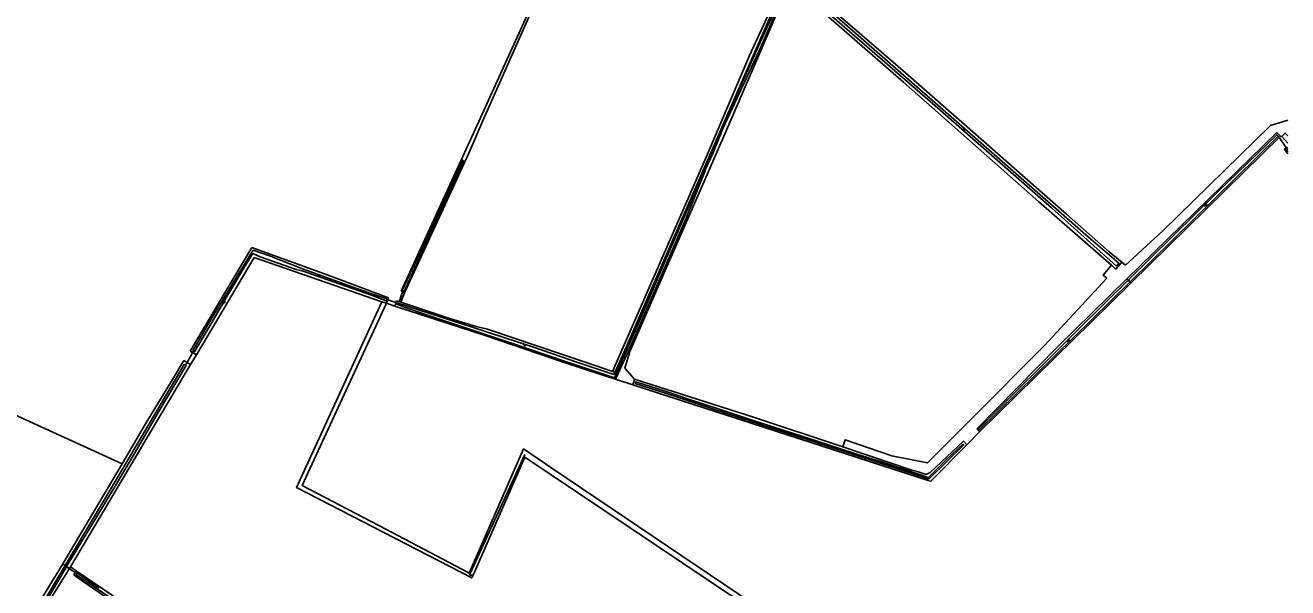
# Model space of a CAD drawing. Extents: x 133000 to 136000, y 400500 to 403500.
# Drawn here: x 135364 to 136000, y 401773 to 402056 of the extents above; entities that cross this region are included whole.
import ezdxf

# ---------------------------------------------------------------- set-up
doc = ezdxf.new("R2010")
doc.units = 0
for name, color, linetype in [('gg-knt-bronhoudergrens', 7, 'Continuous'), ('gg-kntw-bovenkant insteek waterloop', 7, 'Continuous'), ('gg-kntw-greppel-droge sloot', 7, 'Continuous'), ('gg-kntw-midden sloot', 7, 'Continuous'), ('gg-kntw-waterlijn', 7, 'Continuous'), ('gg-kwrk-duiker nz buis', 7, 'Continuous'), ('gt-grn-vlakafsluiter', 7, 'Continuous'), ('gt-symb-watersymbool', 7, 'Continuous'), ('gx-grn-maaiveld', 7, 'Continuous')]:
    doc.layers.add(name, color=color, linetype=linetype)

# ---------------------------------------------------------------- blocks, each defined once
blk = doc.blocks.new('gt0-WA')
at = {"layer": 'gt-symb-watersymbool'}
for centre, start, end in [((-0.32, 0.02), 28.07249, 151.92751), ((0.43, 0.42), 208.07248, 331.92751), ((-0.32, -0.43), 28.07249, 151.92751), ((0.43, -0.03), 208.07248, 331.92751)]:
    blk.add_arc(centre, 0.425, start, end, dxfattribs=at)

msp = doc.modelspace()

# ---------------------------------------------------------------- linework, layer by layer
at = {"layer": 'gg-knt-bronhoudergrens'}
for p, q in [((135991.28, 402005.3), (136000, 402008.03)), ((135996.36, 402000), (135996.98, 401999.75)), ((135996.98, 401999.75), (136000, 401996.4)), ((135916.35, 401936.59), (135918.27, 401935.04)), ((135555.04, 401921.02), (135553.18, 401916.36)), ((135550.09, 401914.44), (135545.96, 401915.8)), ((135450.22, 401889.86), (135447.28, 401884.9)), ((135661.36, 401877.54), (135670.01, 401874.71)), ((135844.76, 401851.04), (135838.38, 401844.56)), ((135386.78, 401782.98), (135389.59, 401781.07))]:
    msp.add_line(p, q, dxfattribs=at)
for points in [[(135753.19, 402073.62), (135753, 402073.78), (135753.54, 402075.45), (135749.84, 402078.09), (135749.06, 402077.06), (135734.51, 402043.13), (135719.96, 402009.2), (135704.61, 401974.08), (135689.27, 401938.95), (135668.5, 401891.59), (135666.12, 401883.12), (135670.92, 401877.54)], [(135991.28, 402005.3), (135937.25, 401952.51), (135918.27, 401935.04)], [(135996.98, 401999.75), (135998.77, 402001.54), (136000, 402000.1)], [(135911.26, 401934.94), (135907.05, 401930.01), (135908.91, 401928.39)], [(135908.91, 401928.39), (135877.35, 401894.33), (135841.69, 401858.58), (135818.57, 401835.41), (135800.58, 401839), (135777.09, 401847.03), (135775.85, 401843.42)], [(135589.56, 401778.81), (135588.96, 401777.44), (135500.7, 401823.04), (135543.63, 401916.6)], [(135545.96, 401915.8), (135524.7, 401869.79), (135503.56, 401824.04), (135545.58, 401801.98), (135586.81, 401780.33), (135587.59, 401779.92)], [(135243.56, 401912.08), (135331.03, 401872.23), (135412.82, 401834.89)]]:
    msp.add_lwpolyline(points, dxfattribs=at)
at = {"layer": 'gg-kntw-bovenkant insteek waterloop'}
for p, q in [((135996.36, 402000), (135921.16, 401926.08)), ((135553.29, 401921.83), (135583.45, 401987.63)), ((135555.04, 401921.02), (135585.24, 401986.66)), ((135479.29, 401938.83), (135450.22, 401889.86)), ((135543.63, 401916.6), (135479.29, 401938.83)), ((135553.29, 401921.83), (135555.04, 401921.02)), ((135545.96, 401915.8), (135543.63, 401916.6)), ((135547, 401918.58), (135545.96, 401915.8)), ((135550.09, 401914.44), (135551.09, 401917.05)), ((135551.09, 401917.05), (135553.18, 401916.36)), ((135450.22, 401889.86), (135447.05, 401891.74)), ((135447.28, 401884.9), (135386.78, 401782.98)), ((135443.82, 401886.95), (135437.61, 401876.64)), ((135447.28, 401884.9), (135443.82, 401886.95)), ((135659.91, 401881.39), (135660.56, 401882.89)), ((135662.66, 401880.42), (135661.36, 401877.54)), ((135670.01, 401874.71), (135670.92, 401877.54)), ((135412.82, 401834.89), (135382.92, 401784.52)), ((135376.23, 401766.16), (135385.49, 401780.8)), ((135389.59, 401781.07), (135388.38, 401779.09)), ((135367.04, 401758.36), (135377.45, 401775.45))]:
    msp.add_line(p, q, dxfattribs=at)
for points in [[(135749.73, 402080), (135734.68, 402045.22), (135715.49, 402003.89), (135713.91, 402000), (135710.39, 401991.34), (135706.68, 401983.41), (135706.26, 401982.14), (135697.27, 401959.52), (135670.18, 401897.12), (135662.66, 401880.42)], [(135747.46, 402081.12), (135728.85, 402040.7), (135711.48, 402000)], [(135911.26, 401934.94), (135896.7, 401947.68), (135874.47, 401967.13), (135806.48, 402027.19), (135753.19, 402073.62)], [(135755.56, 402076.47), (135781.7, 402054.05), (135807.43, 402031.96), (135837.2, 402005.84), (135888.46, 401960.72), (135909.96, 401941.74), (135916.35, 401936.59)], [(135996.36, 402000), (135994.55, 402001.88), (135919, 401928.06)], [(135660.56, 401882.89), (135708.11, 401992.11), (135711.48, 402000)], [(136000, 401991.06), (135998.35, 401993.51), (136000, 401994.27)], [(135583.45, 401987.63), (135584.18, 401987.9), (135584.93, 401987.56), (135585.24, 401986.66)], [(135447.05, 401891.74), (135463.06, 401918.6), (135478.19, 401943.99)], [(135478.19, 401943.99), (135517.96, 401929.45), (135547, 401918.58)], [(135916.35, 401936.59), (135913.46, 401933.02), (135911.26, 401934.94)], [(135844.76, 401851.04), (135843.44, 401852.49), (135883.97, 401893.83), (135919, 401928.06)], [(135921.16, 401926.08), (135920.13, 401925.07), (135844.76, 401851.04)], [(135661.36, 401877.54), (135654.52, 401879.77), (135635.04, 401886.19), (135596.11, 401899.34), (135550.09, 401914.44)], [(135553.18, 401916.36), (135578.45, 401908.02), (135591.1, 401904.14), (135596.81, 401902.7), (135659.91, 401881.39)], [(135437.61, 401876.64), (135425.13, 401855.94), (135412.82, 401834.89)], [(135818.86, 401826.57), (135676.85, 401872.48), (135670.01, 401874.71)], [(135670.92, 401877.54), (135730.87, 401858.41), (135775.85, 401843.42)], [(135775.85, 401843.42), (135810.65, 401831.82), (135813.23, 401831.02)], [(135813.23, 401831.02), (135817.78, 401829.59), (135819.93, 401830.58), (135836.7, 401846.35), (135838.38, 401844.56)], [(135838.38, 401844.56), (135820.22, 401826.13), (135818.86, 401826.57)], [(135382.92, 401784.52), (135380.94, 401781.2), (135377.45, 401775.45)], [(135388.38, 401779.09), (135390.03, 401777.79), (135415.66, 401760.19), (135447.95, 401738.05), (135454.86, 401733.17), (135478.14, 401712.4), (135500.61, 401692.13), (135527.91, 401667.55), (135555.9, 401642.08), (135606.36, 401596.62), (135629.37, 401576.2), (135657.04, 401551.54), (135680.33, 401530.85), (135713.39, 401501.67)], [(135714.64, 401502.9), (135681.66, 401532.13), (135657.56, 401553.67), (135631.16, 401577.4), (135607.74, 401598.58), (135557.36, 401645.1), (135530.55, 401669.44), (135503.59, 401693.81), (135480.11, 401714.68), (135457.04, 401735.03), (135449.07, 401740.75), (135417.27, 401762.26), (135389.59, 401781.07)]]:
    msp.add_lwpolyline(points, dxfattribs=at)
at = {"layer": 'gg-kntw-greppel-droge sloot'}
for p, q in [((135627.45, 402084.25), (135593.34, 402009.21)), ((135594.9, 402008.5), (135628.32, 402083.86)), ((135583.45, 401987.63), (135593.34, 402009.21))]:
    msp.add_line(p, q, dxfattribs=at)
for points in [[(135585.24, 401986.66), (135587.44, 401991.43), (135594.9, 402008.5)], [(135587.59, 401779.92), (135615.01, 401842.41), (135629.81, 401832.42), (135788.6, 401725.28), (135930.98, 401629.58)], [(135929.31, 401627.29), (135788.13, 401722.67), (135615.69, 401838.38), (135589.56, 401778.81)], [(135587.59, 401779.92), (135588.28, 401778.81), (135589.56, 401778.81)]]:
    msp.add_lwpolyline(points, dxfattribs=at)
at = {"layer": 'gg-kntw-midden sloot'}
msp.add_line((135615.67, 401839.64), (135588.12, 401779.77), dxfattribs=at)
at = {"layer": 'gg-kntw-waterlijn'}
msp.add_line((135661.9, 401880.69), (135660.87, 401878.34), dxfattribs=at)
for points in [[(135748.51, 402080.6), (135738.1, 402057.39), (135684.71, 401934.96), (135665.66, 401891.41), (135661, 401881.01)], [(135749.3, 402080.21), (135738.71, 402057.22), (135721.98, 402020.02), (135705.67, 401981.72), (135688.39, 401941.83), (135671.96, 401903.37), (135667.98, 401894.69), (135661.9, 401880.69)], [(135913.67, 401934.45), (135914.95, 401935.95), (135899.55, 401949.09), (135835.74, 402005.04), (135755.53, 402075.36), (135754.55, 402074.25), (135770.27, 402060.46), (135824.94, 402013.02), (135881.04, 401963.86), (135913.67, 401934.45)], [(135919.65, 401927.47), (135964.9, 401972.08), (135994.46, 402000.71), (135995.23, 401999.92), (135920.62, 401926.58)], [(136000, 401992.14), (135999.33, 401993.15), (136000, 401993.44)], [(135569, 401952.69), (135584.66, 401987.03), (135583.95, 401987.35), (135563.86, 401943.76), (135553.94, 401922.19)], [(135553.94, 401922.19), (135554.81, 401921.79), (135569, 401952.69)], [(135448.38, 401891.89), (135457.7, 401907.84), (135469.25, 401926.96), (135478.55, 401942.37), (135478.8, 401942.49), (135487.11, 401939.69), (135503.66, 401933.22), (135536.52, 401921.28), (135546.07, 401918.05), (135546.19, 401917.44), (135545.77, 401916.99), (135538.37, 401919.89), (135503.42, 401932.15), (135500.47, 401932.8), (135482.33, 401939.24), (135478.71, 401940.88), (135475.2, 401935.45), (135466.45, 401920.61), (135457.92, 401906.12), (135449.25, 401891.43), (135448.38, 401891.89)], [(135919.65, 401927.47), (135894.86, 401903.04), (135844.03, 401852.44), (135844.61, 401851.88), (135920.61, 401926.58)], [(135551.1, 401916.05), (135550.87, 401915.45), (135555, 401913.85), (135565.62, 401910.19), (135592.74, 401901.13), (135609.94, 401895.38), (135635.09, 401886.77), (135660.87, 401878.34)], [(135661, 401881.01), (135660.53, 401879.97), (135642.32, 401886.03), (135620.07, 401893.65), (135589.59, 401903.62), (135551.1, 401916.05)], [(135384.84, 401783.22), (135394.11, 401798.75), (135409.84, 401824.6), (135420.13, 401842.19), (135430.99, 401860.78), (135445.11, 401884.41), (135444.09, 401885), (135407.1, 401822.3), (135384.05, 401783.76)], [(135818.86, 401828.09), (135815.01, 401829.33), (135795.27, 401835.97), (135783.42, 401839.72), (135772.7, 401843.11), (135759.87, 401847.34), (135731.25, 401856.65), (135713.56, 401862.4), (135698.54, 401867.41), (135686.32, 401871.61), (135675.21, 401875.1), (135671.54, 401876.3), (135671.24, 401875.37)], [(135671.24, 401875.37), (135686.46, 401870.54), (135709.69, 401862.83), (135733.84, 401854.94), (135762.59, 401845.7), (135802.08, 401833), (135818.8, 401827.39)], [(135818.8, 401827.39), (135819.52, 401827.63), (135836.72, 401844.3), (135836.26, 401844.78), (135827.89, 401836.91), (135819.24, 401828.29), (135818.86, 401828.09)], [(135384.84, 401783.22), (135381.37, 401777.41), (135358.94, 401739.55), (135344.13, 401714.87), (135324.82, 401682.29), (135319.96, 401673.54), (135319.7, 401673.09), (135318.95, 401673.06), (135318.79, 401673.91), (135319.41, 401675.37), (135320.35, 401676.06), (135328.12, 401689.68), (135348.05, 401723.33), (135356.01, 401736.77), (135368.83, 401757.94), (135378.15, 401773.88), (135384.05, 401783.76)], [(135389.53, 401779.25), (135389.95, 401779.98), (135401.29, 401772.23)], [(135423.32, 401756.28), (135389.53, 401779.25)]]:
    msp.add_lwpolyline(points, dxfattribs=at)
at = {"layer": 'gg-kwrk-duiker nz buis'}
for p, q in [((135999.31, 401993.95), (135995.47, 401999.63)), ((135552.34, 401916.42), (135553.97, 401921.51)), ((135551.1, 401916.05), (135546.15, 401917.72)), ((135445.03, 401885.18), (135448.82, 401891.67)), ((135385.14, 401782.95), (135389.23, 401779.96))]:
    msp.add_line(p, q, dxfattribs=at)
at = {"layer": 'gt-grn-vlakafsluiter'}
for p, q in [((135919, 401928.06), (135919.65, 401927.47)), ((135919.65, 401927.47), (135920.62, 401926.58)), ((135921.16, 401926.08), (135920.61, 401926.58)), ((135661, 401881.01), (135659.91, 401881.39)), ((135661, 401881.01), (135661.9, 401880.69)), ((135661.9, 401880.69), (135662.66, 401880.42)), ((135384.05, 401783.76), (135382.92, 401784.52)), ((135384.84, 401783.22), (135384.05, 401783.76)), ((135384.84, 401783.22), (135386.33, 401782.21)), ((135386.33, 401782.21), (135385.49, 401780.8)), ((135386.33, 401782.21), (135386.78, 401782.98))]:
    msp.add_line(p, q, dxfattribs=at)
at = {"layer": 'gx-grn-maaiveld'}
for p, q in [((135919.65, 401927.47), (135919.65, 401927.47)), ((135920.62, 401926.58), (135920.61, 401926.58))]:
    msp.add_line(p, q, dxfattribs=at)

# ---------------------------------------------------------------- block references
at = {"layer": 'gt-symb-watersymbool'}
for p, rotation in [((135836.75, 402003.03), -34.53212456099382), ((135573.62, 401965.07), 64.3321248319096), ((135958.65, 401965.33), -136.37742658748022), ((135511.65, 401929.72), -18.670583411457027), ((135463.93, 401916.1), 64.33212483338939), ((135615.32, 401895), -18.67058340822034), ((135889.45, 401896.9), 44.51376743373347), ((135383.61, 401781.45), 64.33212483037)]:
    msp.add_blockref('gt0-WA', p, dxfattribs=dict(at, rotation=rotation))

doc.saveas('drawing.dxf')
